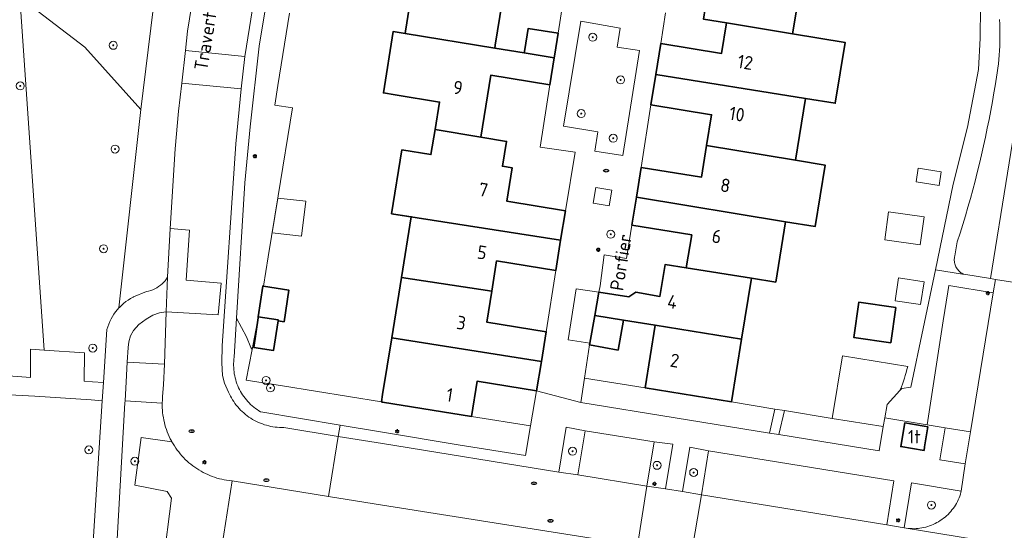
# Model space of a CAD drawing. Header units: metres. Extents: x 152610 to 160096, y 456114 to 462495.
# Tile 571 of 656: x 158464 to 158562, y 460515 to 460566. Entities that reach past the tile are written whole.
import ezdxf
from ezdxf.enums import TextEntityAlignment as Align

# ---------------------------------------------------------------- set-up
doc = ezdxf.new("R2010")
doc.units = ezdxf.units.M
doc.header["$LTSCALE"] = 0.5
doc.layers.get('0').update_dxf_attribs({"linetype": 'CONTINUOUS'})
for name, color, linetype, lineweight in [('B-PV-GR-BEPLANTING_CULTUUR_BODEMBEDEKKER-GV', 251, 'CONTINUOUS', 18), ('B-PV-GR-BEPLANTING_CULTUUR_BOSPLANTSOEN-GV', 251, 'CONTINUOUS', 18), ('B-PV-GR-BEPLANTING_CULTUUR_HEESTERS-GV', 251, 'CONTINUOUS', 18), ('B-PV-GR-BOOM-S', 251, 'CONTINUOUS', 25), ('B-PV-IE-MEUBILAIR-S', 251, 'CONTINUOUS', 25), ('B-PV-OG-BEBOUWING-GV', 6, 'CONTINUOUS', 35), ('B-PV-OG-BEBOUWING-T18', 1, 'CONTINUOUS', 18), ('B-PV-OG-BEBOUWING_OVERBOUWING-GV', 251, 'CONTINUOUS', 18), ('B-PV-OG-BEBOUWING_SCHUUR-GV', 251, 'CONTINUOUS', 18), ('B-PV-OG-TERREIN_BEGROEID-GV', 251, 'CONTINUOUS', 18), ('B-PV-OG-TOPOGRAFIE-T18', 1, 'CONTINUOUS', 18), ('B-PV-VH-GESLOTENVERHARDING_ASFALT-GV', 251, 'CONTINUOUS', 18), ('B-PV-VH-HALFVERHARDING_GRAVEL-GV', 251, 'CONTINUOUS', 18), ('B-PV-VH-OPENVERHARDING_BETONELEMENT-GV', 251, 'CONTINUOUS', 18), ('B-PV-VH-OPENVERHARDING_BETONSTRAATSTEEN-GV', 251, 'CONTINUOUS', 18), ('B-PV-VH-OPENVERHARDING_TEGEL-GV', 251, 'CONTINUOUS', 18)]:
    doc.layers.add(name, color=color, linetype=linetype, lineweight=lineweight)
doc.styles.add('NLCS-ISO', font='NLCS-ISO.ttf')
doc.styles.add('NLCS-ISO-M750-T18', font='NLCS-ISO.ttf', dxfattribs={"height": 1.35})

# ---------------------------------------------------------------- blocks, each defined once
blk = doc.blocks.new('SIE-MEUBILAIR_PAAL_LICHTMAST-SO')
for points in [[(-0.62, 0), (-1, 0)], [(-0.71, 0.71), (-0.44, 0.44)], [(0, 1), (0, 0.62)], [(0.44, 0.44), (0.71, 0.71)], [(1, 0), (0.62, 0)], [(-0.71, -0.71), (-0.44, -0.44)], [(0, -0.62), (0, -1)], [(0.44, -0.44), (0.71, -0.71)]]:
    blk.add_lwpolyline(points)
blk.add_circle((0, 0), 0.5)
blk = doc.blocks.new('SIE-MEUBILAIR_PUT_RIOOLPUT-SO')
blk.add_ellipse((0, 0), major_axis=(1.25, 0), ratio=0.54)
at = {"style": 'NLCS-ISO'}
blk.add_text('ri', height=0.75, dxfattribs=at).set_placement((-0.04, 0.07), align=Align.MIDDLE_CENTER)
blk = doc.blocks.new('SGR-BOOM_GBKN-SO')
at = {"linetype": 'ByBlock', "lineweight": 18}
h = blk.add_hatch(color=0, dxfattribs=at)
h.dxf.hatch_style = 1
edge = h.paths.add_edge_path()
edge.add_arc((0, 0), 0.25, 0, 360)
at = {"color": 0, "linetype": 'ByBlock', "lineweight": 18}
for radius in [2, 0.25]:
    blk.add_circle((0, 0), radius, dxfattribs=at)
at = {"color": 0, "linetype": 'ByBlock', "lineweight": 18, "style": 'NLCS-ISO'}
blk.add_attdef('SOORT', (2.5, 0), '', height=1.5, dxfattribs=at)

msp = doc.modelspace()

# ---------------------------------------------------------------- linework, layer by layer
at = {"layer": 'B-PV-GR-BEPLANTING_CULTUUR_BODEMBEDEKKER-GV', "flags": 128}
msp.add_lwpolyline([(158522.968, 460549.381), (158521.385, 460549.658), (158521.109, 460548.074), (158522.692, 460547.798)], close=True, dxfattribs=at)
at = {"layer": 'B-PV-GR-BEPLANTING_CULTUUR_BOSPLANTSOEN-GV', "flags": 128}
for points in [[(158480.201, 460593.606), (158475.765, 460557.463), (158473.58, 460537.606), (158473.619, 460537.649), (158473.822, 460537.851), (158474.036, 460538.042), (158474.261, 460538.22), (158474.495, 460538.385), (158474.739, 460538.537), (158474.99, 460538.675), (158475.038, 460538.699), (158476.331, 460539.241), (158476.547, 460539.284), (158476.76, 460539.343), (158476.967, 460539.416), (158477.169, 460539.505), (158477.363, 460539.608), (158477.55, 460539.725), (158477.728, 460539.856), (158477.895, 460539.998), (158478.052, 460540.153), (158478.197, 460540.319), (158478.33, 460540.494), (158478.434, 460540.655), (158478.707, 460545.543), (158479.224, 460553.532), (158479.557, 460557.295), (158479.892, 460560.087), (158480.239, 460563.355), (158480.445, 460565.302), (158482.218, 460576.259)], [(158561.817, 460566.456), (158561.844, 460566.012), (158561.862, 460565.568), (158561.872, 460565.124), (158561.875, 460564.68), (158561.869, 460564.236), (158561.856, 460563.791), (158561.834, 460563.348), (158561.804, 460562.904), (158561.767, 460562.462), (158561.721, 460562.02), (158561.668, 460561.579), (158561.607, 460561.139), (158561.537, 460560.7), (158561.46, 460560.262), (158561.375, 460559.826), (158561.262, 460559.134), (158561.109, 460558.242), (158560.948, 460557.352), (158560.779, 460556.462), (158560.602, 460555.575), (158560.417, 460554.689), (158560.225, 460553.805), (158560.025, 460552.922), (158559.817, 460552.042), (158559.601, 460551.163), (158559.378, 460550.286), (158559.146, 460549.411), (158558.907, 460548.538), (158558.661, 460547.668), (158558.406, 460546.799), (158558.144, 460545.933), (158557.874, 460545.069), (158557.597, 460544.208), (158557.349, 460542.806), (158557.346, 460542.795), (158557.321, 460542.686), (158557.305, 460542.576), (158557.296, 460542.464), (158557.295, 460542.353), (158557.302, 460542.241), (158557.317, 460542.13), (158557.34, 460542.021), (158557.371, 460541.913), (158557.409, 460541.808), (158557.455, 460541.706), (158557.508, 460541.608), (158557.568, 460541.514), (158557.635, 460541.424), (158557.707, 460541.339), (158557.786, 460541.259), (158557.87, 460541.185), (158557.959, 460541.118), (158558.053, 460541.057), (158558.15, 460541.003), (158558.252, 460540.956), (158560.918, 460540.527), (158566.028, 460572.19)], [(158481.745, 460500), (158484.923, 460520.273), (158484.86, 460520.279), (158484.613, 460520.307), (158484.368, 460520.342), (158484.124, 460520.386), (158483.881, 460520.438), (158483.641, 460520.497), (158483.402, 460520.564), (158483.166, 460520.639), (158482.932, 460520.721), (158482.701, 460520.811), (158482.473, 460520.908), (158482.248, 460521.012), (158482.026, 460521.124), (158481.809, 460521.243), (158481.595, 460521.369), (158481.385, 460521.501), (158481.18, 460521.641), (158480.98, 460521.786), (158480.784, 460521.939), (158480.593, 460522.097), (158480.408, 460522.262), (158480.228, 460522.432), (158480.053, 460522.608), (158479.885, 460522.79), (158479.722, 460522.977), (158479.565, 460523.169), (158479.415, 460523.366), (158479.271, 460523.568), (158479.133, 460523.774), (158479.003, 460523.985), (158478.879, 460524.2), (158475.791, 460524.634), (158475.184, 460519.848), (158478.412, 460519.221), (158478.845, 460518.56), (158477.184, 460505.477)]]:
    msp.add_lwpolyline(points, dxfattribs=at)
for points in [[(158486.374, 460534.697), (158485.368, 460536.579), (158485.126, 460532.653), (158485.1, 460532.447), (158485.082, 460532.24), (158485.072, 460532.032), (158485.07, 460531.824), (158485.076, 460531.616), (158485.09, 460531.408), (158485.111, 460531.202), (158485.141, 460530.996), (158485.179, 460530.791), (158485.225, 460530.588), (158485.278, 460530.387), (158485.339, 460530.189), (158485.407, 460529.992), (158485.484, 460529.799), (158485.567, 460529.608), (158485.658, 460529.421), (158485.756, 460529.238), (158485.861, 460529.058), (158485.972, 460528.883), (158486.091, 460528.712), (158486.216, 460528.545), (158486.347, 460528.384), (158486.484, 460528.228), (158486.627, 460528.077), (158486.776, 460527.932), (158486.93, 460527.792), (158487.09, 460527.659), (158487.254, 460527.532), (158487.424, 460527.411), (158487.598, 460527.297), (158487.776, 460527.19), (158487.798, 460527.177), (158495.754, 460525.859), (158500, 460525.156), (158507.791, 460523.866), (158514.333, 460522.818), (158514.838, 460525.777), (158508.903, 460526.72), (158500, 460528.162), (158499.892, 460528.18), (158489.956, 460529.789), (158486.335, 460530.356), (158486.92, 460533.419), (158486.81, 460533.617)], [(158552.629, 460531.72), (158546.098, 460532.809), (158545.062, 460526.518), (158550.178, 460525.734), (158550.324, 460526.59), (158550.551, 460527.914), (158551.844, 460529.323), (158551.876, 460529.4), (158551.988, 460529.684), (158552.095, 460529.97), (158552.197, 460530.257), (158552.293, 460530.547), (158552.385, 460530.838), (158552.472, 460531.13), (158552.553, 460531.424)], [(158526.303, 460529.601), (158520.226, 460530.549), (158519.863, 460528.13), (158538.783, 460525.068), (158539.313, 460527.471), (158534.957, 460528.193)], [(158545.062, 460526.518), (158540.288, 460527.309), (158539.719, 460524.917), (158549.76, 460523.292), (158550.178, 460525.734)]]:
    msp.add_lwpolyline(points, close=True, dxfattribs=at)
at = {"layer": 'B-PV-GR-BEPLANTING_CULTUUR_HEESTERS-GV', "flags": 128}
msp.add_lwpolyline([(158491.15, 460585.048), (158487.647, 460563.794), (158486.738, 460555.731), (158486.201, 460550.119), (158485.368, 460536.579), (158486.374, 460534.697), (158486.81, 460533.617), (158486.92, 460533.419), (158487.529, 460536.606), (158487.545, 460536.71), (158487.992, 460539.774), (158488.049, 460539.765), (158488.528, 460542.692), (158489.528, 460548.8), (158490.972, 460557.627), (158489.198, 460557.883), (158489.516, 460559.869), (158490.672, 460567.084)], dxfattribs=at)
for points in [[(158523.794, 460565.606), (158519.867, 460566.31), (158518.119, 460555.785), (158521.572, 460555.222), (158521.277, 460553.298), (158524.071, 460552.862), (158525.738, 460563.347), (158523.521, 460563.702)], [(158521.675, 460539.167), (158519.4, 460539.517), (158518.597, 460534.398), (158520.76, 460534.074), (158521.255, 460536.83)], [(158520.3, 460525.298), (158518.404, 460525.641), (158517.656, 460521.165), (158519.563, 460520.877)], [(158558.922, 460525.182), (158556.376, 460525.599), (158555.842, 460522.371), (158558.396, 460521.973)], [(158529.093, 460523.945), (158527.208, 460524.193), (158526.487, 460519.764), (158528.352, 460519.497)], [(158532.668, 460523.295), (158530.807, 460523.657), (158530.045, 460519.213), (158531.951, 460518.894)], [(158557.993, 460519.252), (158553.02, 460520.081), (158552.27, 460515.577), (158552.466, 460515.544), (158552.664, 460515.52), (158552.863, 460515.503), (158553.062, 460515.494), (158553.261, 460515.493), (158553.46, 460515.5), (158553.658, 460515.516), (158553.856, 460515.539), (158554.053, 460515.57), (158554.248, 460515.609), (158554.442, 460515.655), (158554.633, 460515.71), (158554.823, 460515.772), (158555.009, 460515.842), (158555.193, 460515.919), (158555.373, 460516.003), (158555.55, 460516.095), (158555.723, 460516.194), (158555.892, 460516.299), (158556.057, 460516.411), (158556.216, 460516.53), (158556.372, 460516.655), (158556.521, 460516.786), (158556.666, 460516.923), (158556.805, 460517.066), (158556.938, 460517.214), (158557.065, 460517.368), (158557.185, 460517.526), (158557.3, 460517.689), (158557.407, 460517.857), (158557.508, 460518.029), (158557.602, 460518.205), (158557.689, 460518.384), (158557.768, 460518.567), (158557.84, 460518.752), (158557.905, 460518.941), (158557.961, 460519.131)]]:
    msp.add_lwpolyline(points, close=True, dxfattribs=at)
at = {"layer": 'B-PV-OG-BEBOUWING-GV', "flags": 128}
for points in [[(158542.102, 460571.209), (158527.375, 460573.646), (158526.883, 460570.7), (158532.676, 460569.732), (158532.152, 460566.513), (158534.463, 460566.138), (158541.096, 460565.024)], [(158511.235, 460563.605), (158511.285, 460563.912), (158511.747, 460566.774), (158512.273, 460570.03), (158503.271, 460571.388), (158502.287, 460565.296), (158502.251, 460565.076)], [(158541.096, 460565.024), (158534.463, 460566.138), (158533.962, 460563.061), (158527.893, 460564.049), (158527.392, 460560.971), (158542.396, 460558.566), (158545.357, 460558.085), (158546.347, 460564.169)], [(158505.258, 460555.452), (158509.833, 460554.69), (158510.833, 460560.888), (158516.775, 460559.928), (158517.211, 460562.627), (158514.197, 460563.12), (158511.235, 460563.605), (158502.251, 460565.076), (158501.074, 460565.269), (158500.08, 460559.115), (158501.258, 460558.925), (158505.717, 460558.205)], [(158517.211, 460562.627), (158517.27, 460562.991), (158517.609, 460565.09), (158514.598, 460565.577), (158514.252, 460563.455), (158514.197, 460563.12)], [(158542.396, 460558.566), (158527.392, 460560.971), (158526.896, 460557.921), (158532.974, 460556.933), (158532.471, 460553.84), (158541.389, 460552.373)], [(158509.833, 460554.69), (158505.258, 460555.452), (158504.839, 460552.938), (158501.939, 460553.402), (158500.904, 460547.025), (158517.846, 460544.381), (158518.322, 460547.319), (158512.453, 460548.27), (158512.994, 460551.612), (158512.006, 460551.772), (158512.42, 460554.259)], [(158541.389, 460552.373), (158532.471, 460553.84), (158531.955, 460550.671), (158525.924, 460551.652), (158525.438, 460548.665), (158540.385, 460546.213), (158543.348, 460545.728), (158544.35, 460551.884)], [(158540.385, 460546.213), (158525.438, 460548.665), (158524.985, 460545.882), (158530.98, 460544.907), (158530.44, 460541.591), (158536.971, 460540.578), (158539.406, 460540.182)], [(158517.846, 460544.381), (158500.904, 460547.025), (158500.903, 460547.021), (158502.88, 460546.712), (158501.897, 460540.647), (158510.936, 460539.264), (158511.428, 460542.297), (158517.353, 460541.337)], [(158521.675, 460539.167), (158521.255, 460536.83), (158524.143, 460536.367), (158527.32, 460535.858), (158535.978, 460534.47), (158536.971, 460540.578), (158530.44, 460541.591), (158528.309, 460541.936), (158527.787, 460538.738), (158525.373, 460539.171), (158524.68, 460538.705)], [(158510.936, 460539.264), (158501.897, 460540.647), (158500.917, 460534.593), (158515.912, 460532.219), (158516.396, 460535.21), (158510.436, 460536.176)], [(158488.049, 460539.765), (158487.992, 460539.774), (158487.545, 460536.71), (158489.543, 460536.393), (158489.529, 460536.3), (158490.13, 460536.208), (158490.602, 460539.373)], [(158551.43, 460537.62), (158547.721, 460538.157), (158547.212, 460534.646), (158550.921, 460534.109)], [(158489.543, 460536.393), (158487.545, 460536.71), (158487.529, 460536.606), (158487.096, 460533.639), (158489.073, 460533.335), (158489.529, 460536.3)], [(158524.143, 460536.367), (158521.255, 460536.83), (158520.76, 460534.074), (158520.727, 460533.891), (158523.604, 460533.374)], [(158535.978, 460534.47), (158527.32, 460535.858), (158526.303, 460529.601), (158534.957, 460528.193)], [(158515.912, 460532.219), (158500.917, 460534.593), (158500, 460528.935), (158499.892, 460528.18), (158500, 460528.162), (158508.903, 460526.72), (158509.475, 460530.248), (158515.436, 460529.282)], [(158554.26, 460525.753), (158552.333, 460526.077), (158551.936, 460523.715), (158554.259, 460523.326), (158554.319, 460523.687), (158554.654, 460525.687)]]:
    msp.add_lwpolyline(points, close=True, dxfattribs=at)
at = {"layer": 'B-PV-OG-BEBOUWING_OVERBOUWING-GV', "flags": 128}
msp.add_lwpolyline([(158555.993, 460551.205), (158553.667, 460551.568), (158553.458, 460550.227), (158555.783, 460549.863)], close=True, dxfattribs=at)
at = {"layer": 'B-PV-OG-BEBOUWING_SCHUUR-GV', "flags": 128}
for points in [[(158492.319, 460548.279), (158489.494, 460548.592), (158488.925, 460545.118), (158491.859, 460544.759)], [(158554.277, 460546.714), (158550.713, 460547.213), (158550.321, 460544.411), (158553.884, 460543.911)], [(158554.259, 460540.213), (158551.695, 460540.591), (158551.359, 460538.31), (158553.923, 460537.932)]]:
    msp.add_lwpolyline(points, close=True, dxfattribs=at)
at = {"layer": 'B-PV-OG-TERREIN_BEGROEID-GV', "flags": 128}
for points in [[(158476.322, 460611.718), (158473.709, 460612.589), (158469.184, 460612.428), (158467.513, 460611.822), (158465.408, 460609.104), (158465.252, 460590.632), (158463.635, 460568.693), (158470.165, 460563.708), (158475.765, 460557.463), (158480.201, 460593.606), (158479.472, 460593.847), (158478.547, 460594.218), (158477.942, 460594.763), (158476.955, 460595.832), (158476.623, 460596.607), (158476.366, 460597.84), (158476.54, 460607.799)], [(158475.765, 460557.463), (158470.165, 460563.708), (158463.635, 460568.693), (158466.072, 460533.372), (158470.111, 460533.095), (158470.086, 460530.262), (158470.928, 460530.204), (158472.03, 460530.129), (158472.372, 460535.422), (158472.453, 460535.697), (158472.549, 460535.967), (158472.661, 460536.231), (158472.786, 460536.488), (158472.926, 460536.738), (158473.08, 460536.98), (158473.247, 460537.213), (158473.427, 460537.437), (158473.58, 460537.606)], [(158474.418, 460532.173), (158478.151, 460531.958), (158478.322, 460537.203), (158477.647, 460537.086), (158476.981, 460536.851), (158476.296, 460536.46), (158475.574, 460535.942), (158475.038, 460535.346), (158474.725, 460534.785), (158474.559, 460534.208), (158474.489, 460533.639)], [(158460.658, 460529.005), (158460.427, 460529.018), (158460.372, 460527.996), (158460.295, 460526.557), (158459.813, 460522.732), (158457.568, 460506.622), (158457.967, 460500), (158457.991, 460499.595), (158462.233, 460500), (158469.858, 460500.728), (158470.262, 460502.696), (158471.912, 460528.307), (158470.786, 460528.384), (158465.148, 460528.767)]]:
    msp.add_lwpolyline(points, close=True, dxfattribs=at)
for points in [[(158460.69, 460530.937), (158464.704, 460530.636), (158464.729, 460533.464), (158466.072, 460533.372), (158463.635, 460568.693)], [(158477.184, 460505.477), (158478.845, 460518.56), (158478.412, 460519.221), (158475.184, 460519.848), (158475.791, 460524.634), (158478.879, 460524.2), (158478.834, 460524.283), (158478.72, 460524.503), (158478.613, 460524.727), (158478.513, 460524.954), (158478.421, 460525.184), (158478.336, 460525.417), (158478.259, 460525.653), (158478.19, 460525.891), (158478.128, 460526.131), (158478.074, 460526.372), (158478.028, 460526.616), (158477.99, 460526.861), (158477.959, 460527.107), (158477.937, 460527.354), (158477.922, 460527.601), (158477.916, 460527.849), (158477.916, 460527.957), (158477.917, 460528.065), (158474.188, 460528.279), (158474.177, 460528.088), (158472.726, 460502.576)]]:
    msp.add_lwpolyline(points, dxfattribs=at)
at = {"layer": 'B-PV-VH-GESLOTENVERHARDING_ASFALT-GV', "flags": 128}
msp.add_lwpolyline([(158472.726, 460502.576), (158474.177, 460528.088), (158474.188, 460528.279), (158474.302, 460530.205), (158474.418, 460532.173), (158474.489, 460533.639), (158474.559, 460534.208), (158474.725, 460534.785), (158475.038, 460535.346), (158475.574, 460535.942), (158476.296, 460536.46), (158476.981, 460536.851), (158477.647, 460537.086), (158478.322, 460537.203), (158478.434, 460540.655), (158478.33, 460540.494), (158478.197, 460540.319), (158478.052, 460540.153), (158477.895, 460539.998), (158477.728, 460539.856), (158477.55, 460539.725), (158477.363, 460539.608), (158477.169, 460539.505), (158476.967, 460539.416), (158476.76, 460539.343), (158476.547, 460539.284), (158476.331, 460539.241), (158475.038, 460538.699), (158474.99, 460538.675), (158474.739, 460538.537), (158474.495, 460538.385), (158474.261, 460538.22), (158474.036, 460538.042), (158473.822, 460537.851), (158473.619, 460537.649), (158473.58, 460537.606), (158473.427, 460537.437), (158473.247, 460537.213), (158473.08, 460536.98), (158472.926, 460536.738), (158472.786, 460536.488), (158472.661, 460536.231), (158472.549, 460535.967), (158472.453, 460535.697), (158472.372, 460535.422), (158472.03, 460530.129), (158471.912, 460528.307), (158470.262, 460502.696)], dxfattribs=at)
at = {"layer": 'B-PV-VH-HALFVERHARDING_GRAVEL-GV', "flags": 128}
msp.add_lwpolyline([(158559.912, 460567.73), (158559.892, 460564.6), (158559.722, 460561.475), (158558.609, 460555.685), (158557.173, 460549.966), (158555.395, 460541.407), (158558.106, 460540.98), (158558.126, 460540.976), (158558.147, 460540.972), (158558.231, 460540.959), (158558.252, 460540.956), (158558.15, 460541.003), (158558.053, 460541.057), (158557.959, 460541.118), (158557.87, 460541.185), (158557.786, 460541.259), (158557.707, 460541.339), (158557.635, 460541.424), (158557.568, 460541.514), (158557.508, 460541.608), (158557.455, 460541.706), (158557.409, 460541.808), (158557.371, 460541.913), (158557.34, 460542.021), (158557.317, 460542.13), (158557.302, 460542.241), (158557.295, 460542.353), (158557.296, 460542.464), (158557.305, 460542.576), (158557.321, 460542.686), (158557.346, 460542.795), (158557.349, 460542.806), (158557.597, 460544.208), (158557.874, 460545.069), (158558.144, 460545.933), (158558.406, 460546.799), (158558.661, 460547.668), (158558.907, 460548.538), (158559.146, 460549.411), (158559.378, 460550.286), (158559.601, 460551.163), (158559.817, 460552.042), (158560.025, 460552.922), (158560.225, 460553.805), (158560.417, 460554.689), (158560.602, 460555.575), (158560.779, 460556.462), (158560.948, 460557.352), (158561.109, 460558.242), (158561.262, 460559.134), (158561.375, 460559.826), (158561.46, 460560.262), (158561.537, 460560.7), (158561.607, 460561.139), (158561.668, 460561.579), (158561.721, 460562.02), (158561.767, 460562.462), (158561.804, 460562.904), (158561.834, 460563.348), (158561.856, 460563.791), (158561.869, 460564.236), (158561.875, 460564.68), (158561.872, 460565.124), (158561.862, 460565.568), (158561.844, 460566.012), (158561.817, 460566.456)], dxfattribs=at)
at = {"layer": 'B-PV-VH-OPENVERHARDING_BETONELEMENT-GV', "flags": 128}
msp.add_lwpolyline([(158478.434, 460540.655), (158478.322, 460537.203), (158483.513, 460536.903), (158483.832, 460540.066), (158480.326, 460540.36), (158480.644, 460545.387), (158478.707, 460545.543)], close=True, dxfattribs=at)
at = {"layer": 'B-PV-VH-OPENVERHARDING_BETONSTRAATSTEEN-GV', "flags": 128}
for points in [[(158486.209, 460562.775), (158487.869, 460573.18), (158490.954, 460591.971), (158492.363, 460601.431), (158492.646, 460604.332), (158492.83, 460607.162), (158493.297, 460613.199), (158487.269, 460613.671), (158486.887, 460608.375), (158486.406, 460603.213), (158485.571, 460596.919), (158482.218, 460576.259), (158480.445, 460565.302), (158480.239, 460563.355)], [(158518.119, 460555.785), (158519.867, 460566.31), (158523.794, 460565.606), (158523.521, 460563.702), (158525.738, 460563.347), (158524.071, 460552.862), (158521.277, 460553.298), (158521.572, 460555.222)], [(158486.209, 460562.775), (158480.239, 460563.355), (158479.892, 460560.087), (158485.816, 460559.511)], [(158495.544, 460524.733), (158490.11, 460525.616), (158490.102, 460525.616), (158489.884, 460525.616), (158489.666, 460525.624), (158489.448, 460525.64), (158489.231, 460525.664), (158489.016, 460525.696), (158488.801, 460525.736), (158488.588, 460525.783), (158488.377, 460525.839), (158488.168, 460525.902), (158487.962, 460525.973), (158487.758, 460526.051), (158487.558, 460526.136), (158487.361, 460526.229), (158487.167, 460526.33), (158486.977, 460526.437), (158486.791, 460526.551), (158486.609, 460526.672), (158486.432, 460526.799), (158486.26, 460526.933), (158486.093, 460527.073), (158485.931, 460527.219), (158485.774, 460527.371), (158485.623, 460527.528), (158485.478, 460527.691), (158485.339, 460527.859), (158485.207, 460528.032), (158485.08, 460528.21), (158484.961, 460528.393), (158484.848, 460528.579), (158484.742, 460528.77), (158484.643, 460528.964), (158484.551, 460529.162), (158484.146, 460530.062), (158483.972, 460530.812), (158483.888, 460532.093), (158483.908, 460533.794), (158485.284, 460554.027), (158485.816, 460559.511), (158479.892, 460560.087), (158479.557, 460557.295), (158479.224, 460553.532), (158478.707, 460545.543), (158480.644, 460545.387), (158480.326, 460540.36), (158483.832, 460540.066), (158483.513, 460536.903), (158478.322, 460537.203), (158478.151, 460531.958), (158478.028, 460529.903), (158477.958, 460528.732), (158477.93, 460528.399), (158477.917, 460528.065), (158477.916, 460527.957), (158477.916, 460527.849), (158477.922, 460527.601), (158477.937, 460527.354), (158477.959, 460527.107), (158477.99, 460526.861), (158478.028, 460526.616), (158478.074, 460526.372), (158478.128, 460526.131), (158478.19, 460525.891), (158478.259, 460525.653), (158478.336, 460525.417), (158478.421, 460525.184), (158478.513, 460524.954), (158478.613, 460524.727), (158478.72, 460524.503), (158478.834, 460524.283), (158478.879, 460524.2), (158479.003, 460523.985), (158479.133, 460523.774), (158479.271, 460523.568), (158479.415, 460523.366), (158479.565, 460523.169), (158479.722, 460522.977), (158479.885, 460522.79), (158480.053, 460522.608), (158480.228, 460522.432), (158480.408, 460522.262), (158480.593, 460522.097), (158480.784, 460521.939), (158480.98, 460521.786), (158481.18, 460521.641), (158481.385, 460521.501), (158481.595, 460521.369), (158481.809, 460521.243), (158482.026, 460521.124), (158482.248, 460521.012), (158482.473, 460520.908), (158482.701, 460520.811), (158482.932, 460520.721), (158483.166, 460520.639), (158483.402, 460520.564), (158483.641, 460520.497), (158483.881, 460520.438), (158484.124, 460520.386), (158484.368, 460520.342), (158484.613, 460520.307), (158484.86, 460520.279), (158484.923, 460520.273), (158494.577, 460518.721)], [(158521.109, 460548.074), (158521.385, 460549.658), (158522.968, 460549.381), (158522.692, 460547.798)], [(158495.544, 460524.733), (158494.577, 460518.721), (158500, 460517.849), (158525.555, 460513.801), (158526.487, 460519.764), (158519.563, 460520.877), (158517.656, 460521.165), (158500, 460524.009)], [(158528.352, 460519.497), (158526.487, 460519.764), (158525.555, 460513.801), (158530.927, 460512.832), (158531.951, 460518.894), (158530.045, 460519.213)], [(158567.805, 460513.028), (158552.466, 460515.544), (158552.27, 460515.577), (158550.519, 460515.887), (158531.951, 460518.894), (158530.927, 460512.832), (158580.42, 460504.799), (158580.646, 460506.282), (158580.882, 460507.834), (158581.417, 460510.899), (158569.533, 460512.787), (158568.742, 460512.896), (158568.151, 460512.977), (158568, 460512.996)]]:
    msp.add_lwpolyline(points, close=True, dxfattribs=at)
for points in [[(158518.688, 460572.21), (158517.609, 460565.09), (158517.27, 460562.991), (158517.211, 460562.627), (158516.775, 460559.928), (158515.79, 460553.698), (158519.29, 460553.185), (158518.322, 460547.319), (158517.846, 460544.381), (158517.353, 460541.337), (158516.396, 460535.21), (158515.912, 460532.219), (158515.436, 460529.282), (158519.863, 460528.13), (158520.226, 460530.549), (158520.727, 460533.891), (158520.76, 460534.074), (158518.597, 460534.398), (158519.4, 460539.517), (158521.675, 460539.167), (158521.791, 460539.814), (158522.207, 460542.915), (158524.456, 460542.556), (158524.985, 460545.882), (158525.438, 460548.665), (158525.924, 460551.652), (158526.896, 460557.921), (158527.392, 460560.971), (158527.893, 460564.049), (158528.342, 460567.117)], [(158601.066, 460534.23), (158561.411, 460540.45), (158561.191, 460539.098), (158558.922, 460525.182), (158558.396, 460521.973), (158557.993, 460519.252), (158557.961, 460519.131), (158557.905, 460518.941), (158557.84, 460518.752), (158557.768, 460518.567), (158557.689, 460518.384), (158557.602, 460518.205), (158557.508, 460518.029), (158557.407, 460517.857), (158557.3, 460517.689), (158557.185, 460517.526), (158557.065, 460517.368), (158556.938, 460517.214), (158556.805, 460517.066), (158556.666, 460516.923), (158556.521, 460516.786), (158556.372, 460516.655), (158556.216, 460516.53), (158556.057, 460516.411), (158555.892, 460516.299), (158555.723, 460516.194), (158555.55, 460516.095), (158555.373, 460516.003), (158555.193, 460515.919), (158555.009, 460515.842), (158554.823, 460515.772), (158554.633, 460515.71), (158554.442, 460515.655), (158554.248, 460515.609), (158554.053, 460515.57), (158553.856, 460515.539), (158553.658, 460515.516), (158553.46, 460515.5), (158553.261, 460515.493), (158553.062, 460515.494), (158552.863, 460515.503), (158552.664, 460515.52), (158552.466, 460515.544), (158567.805, 460513.028)]]:
    msp.add_lwpolyline(points, dxfattribs=at)
at = {"layer": 'B-PV-VH-OPENVERHARDING_TEGEL-GV', "flags": 128}
for points in [[(158487.869, 460573.18), (158486.209, 460562.775), (158485.816, 460559.511), (158485.284, 460554.027), (158483.908, 460533.794), (158483.888, 460532.093), (158483.972, 460530.812), (158484.146, 460530.062), (158484.551, 460529.162), (158484.643, 460528.964), (158484.742, 460528.77), (158484.848, 460528.579), (158484.961, 460528.393), (158485.08, 460528.21), (158485.207, 460528.032), (158485.339, 460527.859), (158485.478, 460527.691), (158485.623, 460527.528), (158485.774, 460527.371), (158485.931, 460527.219), (158486.093, 460527.073), (158486.26, 460526.933), (158486.432, 460526.799), (158486.609, 460526.672), (158486.791, 460526.551), (158486.977, 460526.437), (158487.167, 460526.33), (158487.361, 460526.229), (158487.558, 460526.136), (158487.758, 460526.051), (158487.962, 460525.973), (158488.168, 460525.902), (158488.377, 460525.839), (158488.588, 460525.783), (158488.801, 460525.736), (158489.016, 460525.696), (158489.231, 460525.664), (158489.448, 460525.64), (158489.666, 460525.624), (158489.884, 460525.616), (158490.102, 460525.616), (158490.11, 460525.616), (158495.544, 460524.733), (158495.754, 460525.859), (158487.798, 460527.177), (158487.776, 460527.19), (158487.598, 460527.297), (158487.424, 460527.411), (158487.254, 460527.532), (158487.09, 460527.659), (158486.93, 460527.792), (158486.776, 460527.932), (158486.627, 460528.077), (158486.484, 460528.228), (158486.347, 460528.384), (158486.216, 460528.545), (158486.091, 460528.712), (158485.972, 460528.883), (158485.861, 460529.058), (158485.756, 460529.238), (158485.658, 460529.421), (158485.567, 460529.608), (158485.484, 460529.799), (158485.407, 460529.992), (158485.339, 460530.189), (158485.278, 460530.387), (158485.225, 460530.588), (158485.179, 460530.791), (158485.141, 460530.996), (158485.111, 460531.202), (158485.09, 460531.408), (158485.076, 460531.616), (158485.07, 460531.824), (158485.072, 460532.032), (158485.082, 460532.24), (158485.1, 460532.447), (158485.126, 460532.653), (158485.368, 460536.579), (158486.201, 460550.119), (158486.738, 460555.731), (158487.647, 460563.794), (158491.15, 460585.048)], [(158460.658, 460529.005), (158465.148, 460528.767), (158470.786, 460528.384), (158471.912, 460528.307), (158472.03, 460530.129), (158470.928, 460530.204), (158470.086, 460530.262), (158470.111, 460533.095), (158466.072, 460533.372), (158464.729, 460533.464), (158464.704, 460530.636), (158460.69, 460530.937)]]:
    msp.add_lwpolyline(points, dxfattribs=at)
for points in [[(158558.106, 460540.98), (158555.395, 460541.407), (158552.952, 460529.649), (158552.026, 460529.522), (158551.844, 460529.323), (158550.551, 460527.914), (158550.324, 460526.59), (158554.581, 460525.893), (158556.193, 460536.299), (158556.642, 460539.194), (158556.74, 460539.827), (158561.191, 460539.098), (158561.411, 460540.45), (158560.918, 460540.527), (158558.252, 460540.956), (158558.231, 460540.959), (158558.147, 460540.972), (158558.126, 460540.976)], [(158561.191, 460539.098), (158556.74, 460539.827), (158556.642, 460539.194), (158556.193, 460536.299), (158554.581, 460525.893), (158556.376, 460525.599), (158558.922, 460525.182)], [(158478.151, 460531.958), (158474.418, 460532.173), (158474.302, 460530.205), (158474.188, 460528.279), (158477.917, 460528.065), (158477.93, 460528.399), (158477.958, 460528.732), (158478.028, 460529.903)], [(158519.863, 460528.13), (158515.436, 460529.282), (158514.838, 460525.777), (158514.333, 460522.818), (158507.791, 460523.866), (158500, 460525.156), (158495.754, 460525.859), (158495.544, 460524.733), (158500, 460524.009), (158517.656, 460521.165), (158518.404, 460525.641), (158520.3, 460525.298), (158527.208, 460524.193), (158529.093, 460523.945), (158528.352, 460519.497), (158530.045, 460519.213), (158530.807, 460523.657), (158532.668, 460523.295), (158551.232, 460520.296), (158550.519, 460515.887), (158552.27, 460515.577), (158553.02, 460520.081), (158557.993, 460519.252), (158558.396, 460521.973), (158555.842, 460522.371), (158556.376, 460525.599), (158554.581, 460525.893), (158550.324, 460526.59), (158550.178, 460525.734), (158549.76, 460523.292), (158539.719, 460524.917), (158538.783, 460525.068)], [(158540.288, 460527.309), (158539.313, 460527.471), (158538.783, 460525.068), (158539.719, 460524.917)], [(158554.319, 460523.687), (158554.259, 460523.326), (158551.936, 460523.715), (158552.333, 460526.077), (158554.26, 460525.753), (158554.654, 460525.687)], [(158527.208, 460524.193), (158520.3, 460525.298), (158519.563, 460520.877), (158526.487, 460519.764)], [(158551.232, 460520.296), (158532.668, 460523.295), (158531.951, 460518.894), (158550.519, 460515.887)]]:
    msp.add_lwpolyline(points, close=True, dxfattribs=at)

# ---------------------------------------------------------------- block references
at = {"layer": 'B-PV-GR-BOOM-S', "xscale": 0.2, "yscale": 0.2, "zscale": 0.2}
for p in [(158473.013, 460563.88), (158521.057, 460564.696), (158463.689, 460559.824), (158523.853, 460560.42), (158519.906, 460557.049), (158523.113, 460554.582), (158473.194, 460553.496), (158522.866, 460544.962), (158472.038, 460543.521), (158470.957, 460533.568), (158488.322, 460530.339), (158488.754, 460529.578), (158470.562, 460523.371), (158519.036, 460523.249), (158475.172, 460522.24), (158527.506, 460521.834), (158531.175, 460521.116), (158554.996, 460517.853)]:
    msp.add_blockref('SGR-BOOM_GBKN-SO', p, dxfattribs=at)
at = {"layer": 'B-PV-IE-MEUBILAIR-S', "xscale": 0.2, "yscale": 0.2, "zscale": 0.2}
for name, p in [('SIE-MEUBILAIR_PAAL_LICHTMAST-SO', (158487.213, 460552.77)), ('SIE-MEUBILAIR_PUT_RIOOLPUT-SO', (158522.401, 460551.331)), ('SIE-MEUBILAIR_PAAL_LICHTMAST-SO', (158521.618, 460543.42)), ('SIE-MEUBILAIR_PAAL_LICHTMAST-SO', (158560.653, 460539.068)), ('SIE-MEUBILAIR_PUT_RIOOLPUT-SO', (158480.87, 460525.256)), ('SIE-MEUBILAIR_PAAL_LICHTMAST-SO', (158501.463, 460525.239)), ('SIE-MEUBILAIR_PAAL_LICHTMAST-SO', (158482.138, 460522.153)), ('SIE-MEUBILAIR_PUT_RIOOLPUT-SO', (158488.348, 460520.348)), ('SIE-MEUBILAIR_PUT_RIOOLPUT-SO', (158515.177, 460520.036)), ('SIE-MEUBILAIR_PAAL_LICHTMAST-SO', (158527.241, 460519.988)), ('SIE-MEUBILAIR_PUT_RIOOLPUT-SO', (158516.828, 460516.282)), ('SIE-MEUBILAIR_PAAL_LICHTMAST-SO', (158551.658, 460516.328))]:
    msp.add_blockref(name, p, dxfattribs=at)

# ---------------------------------------------------------------- texts
at = {"layer": 'B-PV-OG-BEBOUWING-T18', "style": 'NLCS-ISO-M750-T18'}
for s, rotation, p in [('12', 350.8, (158536.352, 460562.184)), ('9', 350.8, (158507.549, 460559.64)), ('10', 350.8, (158535.517, 460556.996)), ('8', 350.8, (158534.356, 460549.859)), ('7', 350.8, (158510.107, 460549.422)), ('6', 350.8, (158533.487, 460544.751)), ('5', 350.8, (158509.974, 460543.145)), ('4', 349.8, (158529.043, 460538.203)), ('3', 350.8, (158507.891, 460536.102)), ('2', 350.8, (158529.279, 460532.328)), ('1', 350.8, (158506.721, 460528.884))]:
    msp.add_text(s, height=1.35, rotation=rotation, dxfattribs=at).set_placement(p, align=Align.MIDDLE)
msp.add_text('1t', height=1.35, dxfattribs=at).set_placement((158553.295, 460524.701), align=Align.MIDDLE)
at = {"layer": 'B-PV-OG-TOPOGRAFIE-T18', "style": 'NLCS-ISO-M750-T18'}
for s, rotation, p in [('Travertijn', 80.9, (158482.581, 460565.151)), ('Porfier', 81, (158523.882, 460542.156))]:
    msp.add_text(s, height=1.35, rotation=rotation, dxfattribs=at).set_placement(p, align=Align.MIDDLE)

doc.saveas('drawing.dxf')
